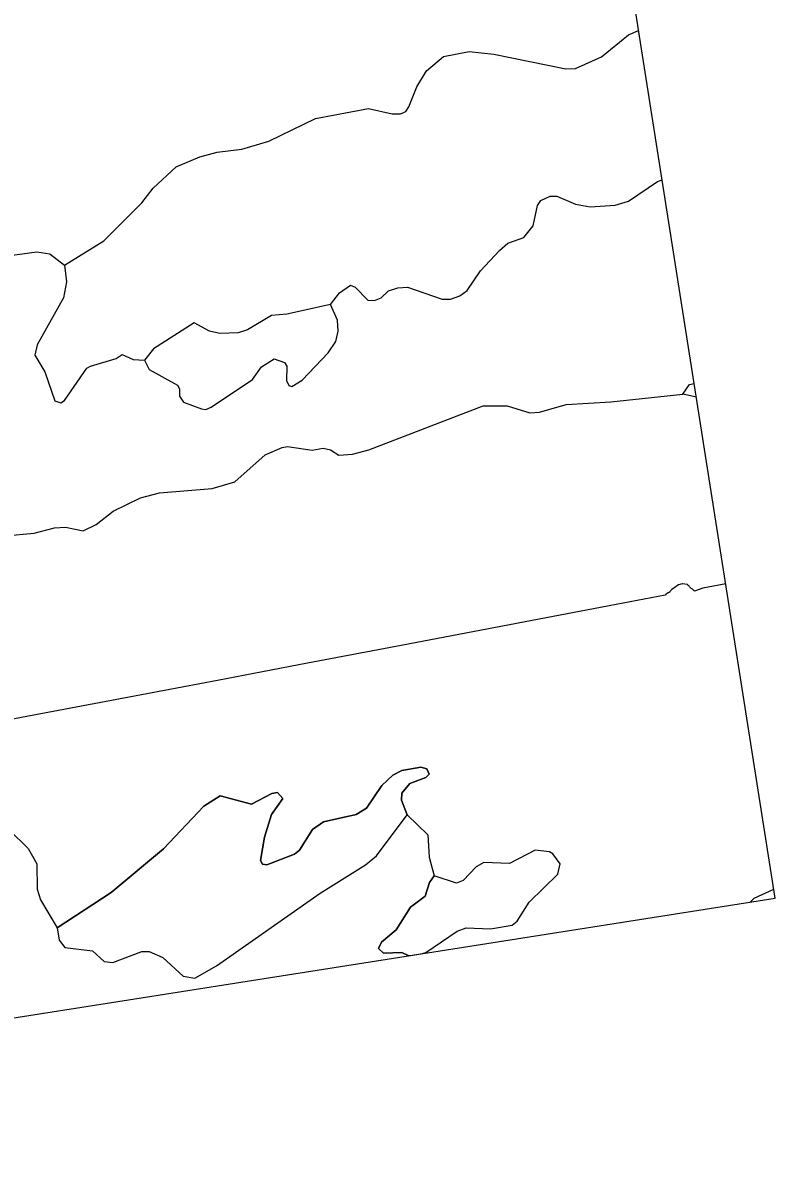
# Model space of a CAD drawing. Extents: x 646142 to 649934, y 5874075 to 5876351.
# Drawn here: x 649596 to 649682.1, y 5875477.6 to 5875608 of the extents above; entities that cross this region are included whole.
import ezdxf

# ---------------------------------------------------------------- set-up
doc = ezdxf.new("R2010")
doc.units = 0
doc.layers.add('Niveau 63', color=7, linetype='Continuous')

msp = doc.modelspace()

# ---------------------------------------------------------------- linework, layer by layer
at = {"layer": 'Niveau 63'}
for p, q in [((649632.02, 5875573.9), (649631.22, 5875575.68)), ((649624.49, 5875574.44), (649621.73, 5875572.79)), ((649621.73, 5875572.79), (649620.67, 5875572.44)), ((649632.1, 5875572.62), (649632.02, 5875573.9)), ((649630.95, 5875570.15), (649631.84, 5875571.44)), ((649631.84, 5875571.44), (649632.1, 5875572.62)), ((649627.98, 5875567.01), (649630.95, 5875570.15)), ((649609.95, 5875569.32), (649610.46, 5875568.26)), ((649626.23, 5875568.62), (649626.2, 5875566.99)), ((649613.95, 5875566.02), (649613.93, 5875565.2)), ((649613.93, 5875565.2), (649614.39, 5875564.49)), ((649614.39, 5875564.49), (649616.47, 5875563.74)), ((649616.47, 5875563.74), (649616.97, 5875563.66)), ((649641.57, 5875522.7), (649639.39, 5875522.3)), ((649642.25, 5875522.51), (649641.57, 5875522.7)), ((649642.13, 5875521.52), (649642.53, 5875521.9)), ((649642.53, 5875521.9), (649642.25, 5875522.51)), ((649640.31, 5875520.84), (649642.13, 5875521.52)), ((649622.18, 5875518.44), (649618.61, 5875519.4)), ((649624.52, 5875519.68), (649622.18, 5875518.44)), ((649625.15, 5875519.8), (649624.52, 5875519.68)), ((649625.76, 5875519.1), (649625.15, 5875519.8)), ((649624.49, 5875517.26), (649625.76, 5875519.1)), ((649636.51, 5875512.55), (649640.01, 5875517.23)), ((649629.18, 5875515.55), (649627.69, 5875513.17)), ((649630.45, 5875516.44), (649629.18, 5875515.55)), ((649627.11, 5875512.73), (649623.94, 5875511.51)), ((649627.69, 5875513.17), (649627.11, 5875512.73)), ((649654.65, 5875513.18), (649651.71, 5875511.67)), ((649657.53, 5875511.61), (649656.68, 5875512.75)), ((649623.44, 5875511.57), (649623.21, 5875512.02)), ((649623.94, 5875511.51), (649623.44, 5875511.57)), ((649651.71, 5875511.67), (649648.78, 5875511.77)), ((649657.27, 5875510.44), (649657.53, 5875511.61)), ((649643.09, 5875510.23), (649642.58, 5875509.48)), ((649645.67, 5875509.4), (649643.09, 5875510.23)), ((649642.58, 5875509.48), (649642.08, 5875507.92)), ((649618.19, 5875499.93), (649630.04, 5875508.28)), ((649642.08, 5875507.92), (649640.38, 5875506.64)), ((649640.38, 5875506.64), (649638.75, 5875504.08)), ((649599.93, 5875504.29), (649600.19, 5875502.89)), ((649638.75, 5875504.08), (649637.08, 5875502.64)), ((649642.14, 5875501.47), (649645.72, 5875503.92)), ((649645.72, 5875503.92), (649646.78, 5875504.29)), ((649600.19, 5875502.89), (649600.83, 5875502.04)), ((649600.83, 5875502.04), (649603.97, 5875501.64)), ((649603.97, 5875501.64), (649605.33, 5875500.44)), ((649606.33, 5875500.31), (649609.65, 5875501.57)), ((649640.11, 5875501.11), (649640.37, 5875501.12)), ((649605.33, 5875500.44), (649606.33, 5875500.31))]:
    msp.add_line(p, q, dxfattribs=at)
msp.add_lwpolyline([(649366.04, 5875457.96), (649682.15, 5875507.7), (649644.85, 5875744.78), (649328.73, 5875695.05)], close=True, dxfattribs=at)
for points in [[(649600.8, 5875580.21), (649605.29, 5875582.98), (649609.64, 5875587.35), (649610.95, 5875589.03), (649613.57, 5875591.47), (649616.26, 5875592.6), (649618.26, 5875593.14), (649621.1, 5875593.5), (649624.16, 5875594.41), (649629.5, 5875597.01), (649635.58, 5875598.15), (649638.29, 5875597.52), (649639.26, 5875597.53), (649639.84, 5875597.81), (649640.22, 5875598.35), (649641.1, 5875600.62), (649642.21, 5875602.45), (649644.18, 5875604.1), (649647.12, 5875604.66), (649649.94, 5875604.38), (649658.17, 5875602.67), (649659.3, 5875602.71), (649662.26, 5875604.07), (649665.34, 5875606.6), (649666.51, 5875607.08)], [(649631.22, 5875575.68), (649632.26, 5875577.02), (649633.54, 5875577.91), (649634.06, 5875577.66), (649635.49, 5875576.17), (649636.28, 5875576.15), (649637.05, 5875576.45), (649637.87, 5875577.25), (649638.93, 5875577.6), (649640.06, 5875577.66), (649644.01, 5875576.29), (649644.98, 5875576.31), (649646.04, 5875576.67), (649646.89, 5875577.31), (649648.42, 5875579.54), (649650.57, 5875581.88), (649651.55, 5875582.7), (649653.37, 5875583.35), (649654.42, 5875584.69), (649654.94, 5875587.04), (649655.31, 5875587.61), (649656.37, 5875588.12), (649657.16, 5875588.1), (649659.27, 5875587.2), (649660.96, 5875586.88), (649663.82, 5875587.08), (649665.35, 5875587.53), (649668.66, 5875589.77), (649669.2, 5875589.99)], [(649583.94, 5875575.29), (649588.05, 5875576.7), (649591.67, 5875579.8), (649593.72, 5875580.97), (649595.09, 5875581.39), (649597.61, 5875581.71), (649599.1, 5875581.5), (649600.8, 5875580.21)], [(649600.8, 5875580.21), (649601, 5875578.29), (649600.68, 5875576.46), (649597.66, 5875571.07), (649597.39, 5875569.87), (649598.55, 5875567.99), (649599.67, 5875564.64), (649600.35, 5875564.44), (649600.79, 5875564.7), (649603.33, 5875568.4), (649603.75, 5875568.64), (649606.68, 5875569.51), (649607.39, 5875569.97), (649608.64, 5875569.39), (649609.95, 5875569.32)], [(649609.95, 5875569.32), (649610.46, 5875568.26), (649613.7, 5875566.44), (649613.95, 5875566.02), (649613.93, 5875565.2), (649614.39, 5875564.49), (649616.47, 5875563.74), (649616.97, 5875563.66), (649617.57, 5875563.94), (649622.3, 5875567.09), (649623.32, 5875568.57), (649624.78, 5875569.48), (649625.98, 5875569.06), (649626.23, 5875568.62), (649626.2, 5875566.99), (649626.48, 5875566.41), (649626.82, 5875566.3), (649627.98, 5875567.01), (649630.95, 5875570.15), (649631.84, 5875571.44), (649632.1, 5875572.62), (649632.02, 5875573.9), (649631.22, 5875575.68)], [(649609.95, 5875569.32), (649610.46, 5875568.26), (649613.7, 5875566.44), (649613.95, 5875566.02), (649613.93, 5875565.2), (649614.39, 5875564.49), (649616.47, 5875563.74), (649616.97, 5875563.66), (649617.57, 5875563.94), (649622.3, 5875567.09), (649623.32, 5875568.57), (649624.78, 5875569.48), (649625.98, 5875569.06), (649626.23, 5875568.62), (649626.2, 5875566.99), (649626.48, 5875566.41), (649626.82, 5875566.3), (649627.98, 5875567.01), (649630.95, 5875570.15), (649631.84, 5875571.44), (649632.1, 5875572.62), (649632.02, 5875573.9), (649631.22, 5875575.68)], [(649631.22, 5875575.68), (649626.24, 5875574.59), (649624.49, 5875574.44), (649621.73, 5875572.79), (649620.67, 5875572.44), (649618.58, 5875572.37), (649617.4, 5875572.63), (649615.61, 5875573.59), (649610.99, 5875570.63), (649609.95, 5875569.32), (649610.46, 5875568.26), (649613.7, 5875566.44), (649613.95, 5875566.02), (649613.93, 5875565.2), (649614.39, 5875564.49), (649616.47, 5875563.74), (649616.97, 5875563.66), (649617.57, 5875563.94), (649622.3, 5875567.09), (649623.32, 5875568.57), (649624.78, 5875569.48), (649625.98, 5875569.06), (649626.23, 5875568.62), (649626.2, 5875566.99), (649626.48, 5875566.41), (649626.82, 5875566.3), (649627.98, 5875567.01), (649630.95, 5875570.15), (649631.84, 5875571.44), (649632.1, 5875572.62), (649632.02, 5875573.9), (649631.22, 5875575.68)], [(649631.22, 5875575.68), (649626.24, 5875574.59), (649624.49, 5875574.44)], [(649615.61, 5875573.59), (649610.99, 5875570.63), (649609.95, 5875569.32)], [(649620.67, 5875572.44), (649618.58, 5875572.37), (649617.4, 5875572.63), (649615.61, 5875573.59)], [(649622.3, 5875567.09), (649623.32, 5875568.57), (649624.78, 5875569.48)], [(649624.78, 5875569.48), (649625.98, 5875569.06), (649626.23, 5875568.62)], [(649610.46, 5875568.26), (649613.7, 5875566.44), (649613.95, 5875566.02)], [(649616.97, 5875563.66), (649617.57, 5875563.94), (649622.3, 5875567.09)], [(649626.2, 5875566.99), (649626.48, 5875566.41), (649626.82, 5875566.3), (649627.98, 5875567.01)], [(649671.58, 5875565.43), (649672.34, 5875566.54), (649672.87, 5875566.64)], [(649593.98, 5875549.21), (649597.31, 5875549.51), (649599.63, 5875550.1), (649600.91, 5875550.18), (649602.92, 5875549.75), (649604.4, 5875550.5), (649606.37, 5875552.01), (649609.49, 5875553.55), (649611.65, 5875554.12), (649617.69, 5875554.6), (649620.3, 5875555.39), (649623.76, 5875558.47), (649625.69, 5875559.32), (649626.32, 5875559.44), (649629.14, 5875558.99), (649630.4, 5875559.23), (649631.24, 5875559.06), (649632.17, 5875558.42), (649633.75, 5875558.54), (649635.61, 5875559.06), (649648.73, 5875564.08), (649651.46, 5875564.1), (649654.04, 5875563.29), (649655.16, 5875563.35), (649658.22, 5875564.24), (649663.34, 5875564.54), (649671.58, 5875565.43)], [(649673.12, 5875565.07), (649671.58, 5875565.43)], [(649676.48, 5875543.71), (649675.07, 5875543.44), (649673.86, 5875543.21), (649672.92, 5875542.87), (649672.9, 5875542.89), (649672.88, 5875542.9), (649672.66, 5875543.07), (649672.54, 5875543.16), (649672.53, 5875543.16), (649672.41, 5875543.28), (649672.32, 5875543.37), (649672.32, 5875543.37), (649672.29, 5875543.44), (649672.28, 5875543.45), (649672.14, 5875543.56), (649672.1, 5875543.6), (649672.08, 5875543.61), (649671.53, 5875543.71), (649671.51, 5875543.7), (649671.07, 5875543.59), (649670.8, 5875543.39), (649670.71, 5875543.33), (649670.69, 5875543.32), (649670.49, 5875543.16), (649670.48, 5875543.16), (649670.32, 5875543.03), (649670.27, 5875543), (649670.2, 5875542.94), (649670.19, 5875542.93), (649670.09, 5875542.81), (649670.08, 5875542.81), (649670.04, 5875542.7), (649670.03, 5875542.7), (649670, 5875542.69), (649669.98, 5875542.69), (649669.95, 5875542.68), (649669.93, 5875542.68), (649669.9, 5875542.67), (649669.88, 5875542.66), (649669.86, 5875542.65), (649669.83, 5875542.64), (649669.81, 5875542.63), (649669.79, 5875542.62), (649669.77, 5875542.61), (649669.75, 5875542.59), (649669.73, 5875542.58), (649669.71, 5875542.56), (649669.69, 5875542.55), (649669.67, 5875542.53), (649669.65, 5875542.51), (649669.64, 5875542.5), (649669.62, 5875542.48), (649669.6, 5875542.46), (649669.59, 5875542.44), (649669.57, 5875542.41), (649669.56, 5875542.39), (649663.15, 5875541.17), (649652.52, 5875539.15), (649639.31, 5875536.63), (649628.62, 5875534.6), (649618.3, 5875532.64), (649608.2, 5875530.72), (649597.48, 5875528.69), (649587.63, 5875526.82)], [(649599.93, 5875504.29), (649606.12, 5875508.34), (649612.13, 5875513.33), (649616.73, 5875518.23), (649618.61, 5875519.4), (649622.18, 5875518.44), (649624.52, 5875519.68), (649625.15, 5875519.8), (649625.76, 5875519.1), (649624.49, 5875517.26), (649623.68, 5875514.69), (649623.21, 5875512.02), (649623.44, 5875511.57), (649623.94, 5875511.51), (649627.11, 5875512.73), (649627.69, 5875513.17), (649629.18, 5875515.55), (649630.45, 5875516.44), (649634.19, 5875517.29), (649635.35, 5875517.98), (649637.13, 5875520.59), (649638.36, 5875521.77), (649639.39, 5875522.3), (649641.57, 5875522.7), (649642.25, 5875522.51), (649642.53, 5875521.9), (649642.13, 5875521.52), (649640.31, 5875520.84), (649639.39, 5875519.71), (649639.38, 5875518.9), (649640.01, 5875517.23)], [(649636.51, 5875512.55), (649640.01, 5875517.23), (649639.38, 5875518.9), (649639.39, 5875519.71), (649640.31, 5875520.84), (649642.13, 5875521.52), (649642.53, 5875521.9), (649642.25, 5875522.51), (649641.57, 5875522.7), (649639.39, 5875522.3), (649638.36, 5875521.77), (649637.13, 5875520.59), (649635.35, 5875517.98), (649634.19, 5875517.29), (649630.45, 5875516.44), (649629.18, 5875515.55), (649627.69, 5875513.17), (649627.11, 5875512.73), (649623.94, 5875511.51), (649623.44, 5875511.57), (649623.21, 5875512.02), (649623.68, 5875514.69), (649624.49, 5875517.26), (649625.76, 5875519.1), (649625.15, 5875519.8), (649624.52, 5875519.68), (649622.18, 5875518.44), (649618.61, 5875519.4), (649616.73, 5875518.23), (649612.13, 5875513.33), (649606.12, 5875508.34), (649599.93, 5875504.29), (649600.19, 5875502.89), (649600.83, 5875502.04), (649603.97, 5875501.64), (649605.33, 5875500.44), (649606.33, 5875500.31), (649609.65, 5875501.57), (649610.46, 5875501.57), (649612.03, 5875500.89), (649614.37, 5875498.74), (649615.72, 5875498.51), (649618.19, 5875499.93), (649630.04, 5875508.28), (649635.26, 5875511.51), (649636.51, 5875512.55)], [(649599.93, 5875504.29), (649606.12, 5875508.34), (649612.13, 5875513.33), (649616.73, 5875518.23), (649618.61, 5875519.4), (649622.18, 5875518.44), (649624.52, 5875519.68), (649625.15, 5875519.8), (649625.76, 5875519.1), (649624.49, 5875517.26), (649623.68, 5875514.69), (649623.21, 5875512.02), (649623.44, 5875511.57), (649623.94, 5875511.51), (649627.11, 5875512.73), (649627.69, 5875513.17), (649629.18, 5875515.55), (649630.45, 5875516.44), (649634.19, 5875517.29), (649635.35, 5875517.98), (649637.13, 5875520.59), (649638.36, 5875521.77), (649639.39, 5875522.3), (649641.57, 5875522.7), (649642.25, 5875522.51), (649642.53, 5875521.9), (649642.13, 5875521.52), (649640.31, 5875520.84), (649639.39, 5875519.71), (649639.38, 5875518.9), (649640.01, 5875517.23)], [(649636.51, 5875512.55), (649640.01, 5875517.23), (649639.38, 5875518.9), (649639.39, 5875519.71), (649640.31, 5875520.84), (649642.13, 5875521.52), (649642.53, 5875521.9), (649642.25, 5875522.51), (649641.57, 5875522.7), (649639.39, 5875522.3), (649638.36, 5875521.77), (649637.13, 5875520.59), (649635.35, 5875517.98), (649634.19, 5875517.29), (649630.45, 5875516.44), (649629.18, 5875515.55), (649627.69, 5875513.17), (649627.11, 5875512.73), (649623.94, 5875511.51), (649623.44, 5875511.57), (649623.21, 5875512.02), (649623.68, 5875514.69), (649624.49, 5875517.26), (649625.76, 5875519.1), (649625.15, 5875519.8), (649624.52, 5875519.68), (649622.18, 5875518.44), (649618.61, 5875519.4), (649616.73, 5875518.23), (649612.13, 5875513.33), (649606.12, 5875508.34), (649599.93, 5875504.29), (649600.19, 5875502.89), (649600.83, 5875502.04), (649603.97, 5875501.64), (649605.33, 5875500.44), (649606.33, 5875500.31), (649609.65, 5875501.57), (649610.46, 5875501.57), (649612.03, 5875500.89), (649614.37, 5875498.74), (649615.72, 5875498.51), (649618.19, 5875499.93), (649630.04, 5875508.28), (649635.26, 5875511.51), (649636.51, 5875512.55)], [(649639.39, 5875522.3), (649638.36, 5875521.77), (649637.13, 5875520.59)], [(649637.13, 5875520.59), (649635.35, 5875517.98), (649634.19, 5875517.29), (649630.45, 5875516.44)], [(649640.01, 5875517.23), (649639.38, 5875518.9), (649639.39, 5875519.71), (649640.31, 5875520.84)], [(649588.06, 5875519.37), (649590.82, 5875518.42), (649594.44, 5875515.53), (649596.62, 5875513.36), (649597.6, 5875511.62), (649597.66, 5875508.71), (649598.05, 5875507.49), (649599.93, 5875504.29)], [(649588.06, 5875519.37), (649590.82, 5875518.42), (649594.44, 5875515.53), (649596.62, 5875513.36), (649597.6, 5875511.62), (649597.66, 5875508.71), (649598.05, 5875507.49), (649599.93, 5875504.29)], [(649618.61, 5875519.4), (649616.73, 5875518.23), (649612.13, 5875513.33)], [(649599.93, 5875504.29), (649600.19, 5875502.89), (649600.83, 5875502.04), (649603.97, 5875501.64), (649605.33, 5875500.44), (649606.33, 5875500.31), (649609.65, 5875501.57), (649610.46, 5875501.57), (649612.03, 5875500.89), (649614.37, 5875498.74), (649615.72, 5875498.51), (649618.19, 5875499.93), (649630.04, 5875508.28), (649635.26, 5875511.51), (649636.51, 5875512.55), (649640.01, 5875517.23)], [(649599.93, 5875504.29), (649600.19, 5875502.89), (649600.83, 5875502.04), (649603.97, 5875501.64), (649605.33, 5875500.44), (649606.33, 5875500.31), (649609.65, 5875501.57), (649610.46, 5875501.57), (649612.03, 5875500.89), (649614.37, 5875498.74), (649615.72, 5875498.51), (649618.19, 5875499.93), (649630.04, 5875508.28), (649635.26, 5875511.51), (649636.51, 5875512.55), (649640.01, 5875517.23)], [(649623.21, 5875512.02), (649623.68, 5875514.69), (649624.49, 5875517.26)], [(649640.01, 5875517.23), (649642.37, 5875514.93), (649642.53, 5875512.39), (649643.09, 5875510.23)], [(649640.01, 5875517.23), (649642.37, 5875514.93), (649642.53, 5875512.39), (649643.09, 5875510.23)], [(649612.13, 5875513.33), (649606.12, 5875508.34), (649599.93, 5875504.29)], [(649640.37, 5875501.12), (649641.78, 5875501.35), (649642.14, 5875501.47), (649645.72, 5875503.92), (649646.78, 5875504.29), (649649.55, 5875504.16), (649652.05, 5875504.61), (649652.61, 5875505.05), (649653.99, 5875507.25), (649657.27, 5875510.44), (649657.53, 5875511.61), (649656.68, 5875512.75), (649656.3, 5875513), (649654.65, 5875513.18), (649651.71, 5875511.67), (649648.78, 5875511.77), (649647.91, 5875511.27), (649646.41, 5875509.72), (649645.67, 5875509.4), (649643.09, 5875510.23), (649642.58, 5875509.48), (649642.08, 5875507.92), (649640.38, 5875506.64), (649638.75, 5875504.08), (649637.08, 5875502.64), (649636.72, 5875501.94), (649637.32, 5875501.38), (649639.39, 5875501.47), (649640.11, 5875501.11), (649640.37, 5875501.12)], [(649640.37, 5875501.12), (649641.78, 5875501.35), (649642.14, 5875501.47), (649645.72, 5875503.92), (649646.78, 5875504.29), (649649.55, 5875504.16), (649652.05, 5875504.61), (649652.61, 5875505.05), (649653.99, 5875507.25), (649657.27, 5875510.44), (649657.53, 5875511.61), (649656.68, 5875512.75), (649656.3, 5875513), (649654.65, 5875513.18), (649651.71, 5875511.67), (649648.78, 5875511.77), (649647.91, 5875511.27), (649646.41, 5875509.72), (649645.67, 5875509.4), (649643.09, 5875510.23), (649642.58, 5875509.48), (649642.08, 5875507.92), (649640.38, 5875506.64), (649638.75, 5875504.08), (649637.08, 5875502.64), (649636.72, 5875501.94), (649637.32, 5875501.38), (649639.39, 5875501.47), (649640.11, 5875501.11), (649640.37, 5875501.12)], [(649641.78, 5875501.35), (649642.14, 5875501.47), (649645.72, 5875503.92), (649646.78, 5875504.29), (649649.55, 5875504.16), (649652.05, 5875504.61), (649652.61, 5875505.05), (649653.99, 5875507.25), (649657.27, 5875510.44), (649657.53, 5875511.61), (649656.68, 5875512.75), (649656.3, 5875513), (649654.65, 5875513.18), (649651.71, 5875511.67), (649648.78, 5875511.77), (649647.91, 5875511.27), (649646.41, 5875509.72), (649645.67, 5875509.4), (649643.09, 5875510.23)], [(649641.78, 5875501.35), (649642.14, 5875501.47), (649645.72, 5875503.92), (649646.78, 5875504.29), (649649.55, 5875504.16), (649652.05, 5875504.61), (649652.61, 5875505.05), (649653.99, 5875507.25), (649657.27, 5875510.44), (649657.53, 5875511.61), (649656.68, 5875512.75), (649656.3, 5875513), (649654.65, 5875513.18), (649651.71, 5875511.67), (649648.78, 5875511.77), (649647.91, 5875511.27), (649646.41, 5875509.72), (649645.67, 5875509.4), (649643.09, 5875510.23)], [(649656.68, 5875512.75), (649656.3, 5875513), (649654.65, 5875513.18)], [(649630.04, 5875508.28), (649635.26, 5875511.51), (649636.51, 5875512.55)], [(649648.78, 5875511.77), (649647.91, 5875511.27), (649646.41, 5875509.72), (649645.67, 5875509.4)], [(649640.11, 5875501.11), (649639.39, 5875501.47), (649637.32, 5875501.38), (649636.72, 5875501.94), (649637.08, 5875502.64), (649638.75, 5875504.08), (649640.38, 5875506.64), (649642.08, 5875507.92), (649642.58, 5875509.48), (649643.09, 5875510.23)], [(649640.11, 5875501.11), (649639.39, 5875501.47), (649637.32, 5875501.38), (649636.72, 5875501.94), (649637.08, 5875502.64), (649638.75, 5875504.08), (649640.38, 5875506.64), (649642.08, 5875507.92), (649642.58, 5875509.48), (649643.09, 5875510.23)], [(649652.05, 5875504.61), (649652.61, 5875505.05), (649653.99, 5875507.25), (649657.27, 5875510.44)], [(649679.29, 5875507.25), (649679.75, 5875507.68), (649681.98, 5875508.73)], [(649679.29, 5875507.25), (649679.75, 5875507.68), (649681.98, 5875508.73)], [(649646.78, 5875504.29), (649649.55, 5875504.16), (649652.05, 5875504.61)], [(649637.08, 5875502.64), (649636.72, 5875501.94), (649637.32, 5875501.38)], [(649609.65, 5875501.57), (649610.46, 5875501.57), (649612.03, 5875500.89), (649614.37, 5875498.74)], [(649637.32, 5875501.38), (649639.39, 5875501.47), (649640.11, 5875501.11)], [(649640.1, 5875501.08), (649640.11, 5875501.11)], [(649640.1, 5875501.08), (649640.11, 5875501.11)], [(649640.11, 5875501.11), (649640.37, 5875501.12)], [(649640.11, 5875501.11), (649640.37, 5875501.12)], [(649640.37, 5875501.12), (649641.78, 5875501.35), (649642.14, 5875501.47)], [(649614.37, 5875498.74), (649615.72, 5875498.51), (649618.19, 5875499.93)]]:
    msp.add_lwpolyline(points, dxfattribs=at)

doc.saveas('drawing.dxf')
